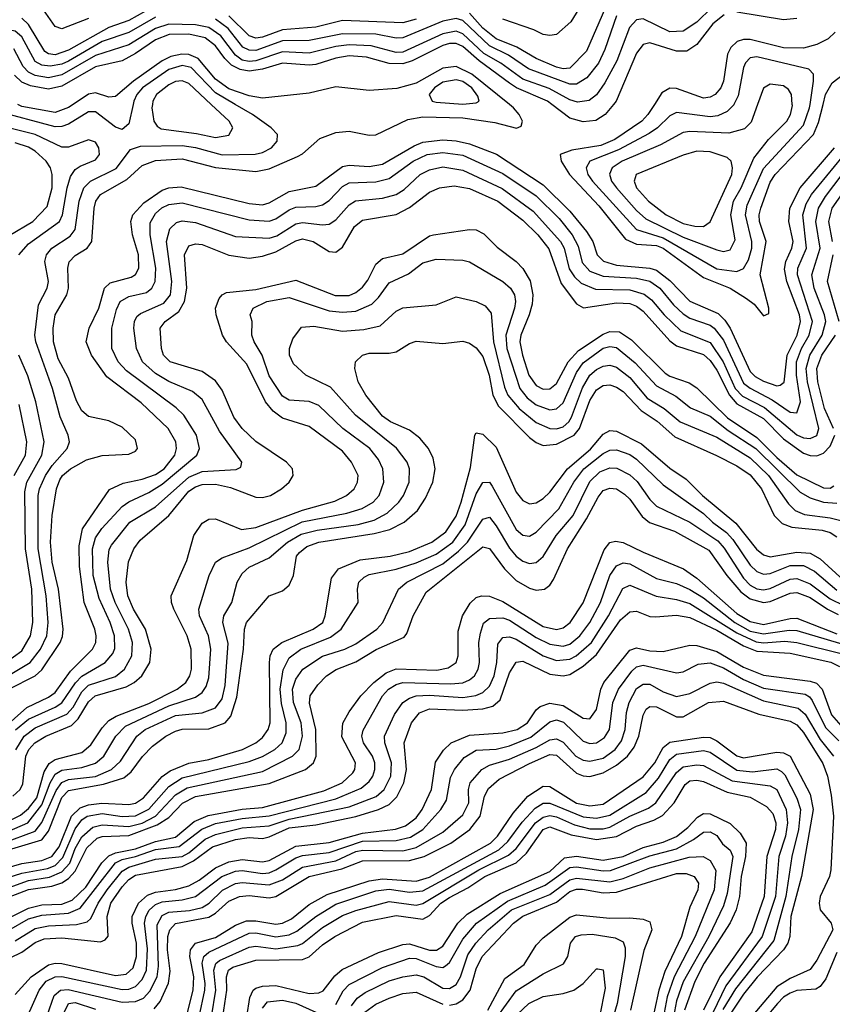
# Model space of a CAD drawing. Header units: inches. Extents: x 990535 to 1117859, y 769386 to 892122.
# Tile 768 of 1056: x 1073364 to 1075796, y 847307 to 850253. Entities that reach past the tile are written whole.
import ezdxf

# ---------------------------------------------------------------- set-up
doc = ezdxf.new("R2010")
doc.units = ezdxf.units.IN
doc.header["$MEASUREMENT"] = 0
doc.layers.add('B0874', color=7, linetype='Continuous')
doc.layers.add('B0875', color=7, linetype='Continuous')

msp = doc.modelspace()

# ---------------------------------------------------------------- linework, layer by layer
at = {"layer": 'B0874', "color": 5}
for points, elevation in [([(1073702.8, 850000), (1073690, 849942), (1073670, 849924.7), (1073650, 849931.8), (1073590, 849977.3), (1073570, 849977.9), (1073510, 849940.8), (1073490, 849934), (1073470, 849933.4), (1073290, 849981.1), (1073230, 849965.3), (1073190, 849962.4), (1073170, 849965.5), (1073150, 849977.2), (1073131.8, 850000)], 3840), ([(1073310, 848279), (1073395.4, 848330), (1073425.5, 848370), (1073444.5, 848410), (1073448.4, 848450), (1073443.3, 848530), (1073419, 848670), (1073419.2, 848830), (1073422.6, 848850), (1073440.5, 848890), (1073460.5, 848919.5), (1073505.8, 848970), (1073513.1, 848990), (1073509, 849010), (1073485, 849065), (1073461.9, 849150), (1073411.9, 849290), (1073408.6, 849310), (1073419.6, 849400.4), (1073446, 849450), (1073450.3, 849469.8), (1073439, 849530), (1073443.4, 849550), (1073459.5, 849570), (1073514.6, 849605.4), (1073530, 849626), (1073541.4, 849710), (1073555.7, 849750), (1073576, 849770), (1073651.9, 849808.1), (1073695.1, 849864.9), (1073724.8, 849875.2), (1073850, 849876.8), (1073890, 849871.1), (1073970, 849848.8), (1074068.6, 849851.4), (1074090, 849855.8), (1074117.5, 849870), (1074134.6, 849890), (1074135.3, 849910), (1074116.1, 849930), (1074060.2, 849970), (1074008.6, 850000)], 3840), ([(1073331.4, 848250), (1073410.1, 848289.9), (1073430, 848308), (1073484.5, 848390), (1073491.7, 848408.3), (1073494.1, 848430), (1073480.1, 848550), (1073460.9, 848630), (1073456.2, 848690), (1073460.6, 848770), (1073473.5, 848850), (1073483.5, 848876.5), (1073492.1, 848890), (1073515.2, 848910), (1073563.5, 848936.5), (1073610, 848949.8), (1073690, 848953), (1073710, 848962), (1073716.7, 848970), (1073710, 848995.9), (1073670, 849033.9), (1073630, 849053.5), (1073570, 849065.7), (1073550, 849082.7), (1073533.4, 849113.4), (1073510, 849180.5), (1073478.8, 849238.8), (1073464.5, 849290), (1073463.4, 849330), (1073469.4, 849370), (1073504.6, 849430), (1073509.4, 849450), (1073507.2, 849510), (1073511.4, 849528.6), (1073530, 849548.4), (1073565.7, 849570), (1073579.1, 849590), (1073586.4, 849690), (1073591.8, 849710), (1073605.3, 849730), (1073684.3, 849775.7), (1073730, 849816.8), (1073770, 849832), (1073850, 849837), (1073950, 849811.6), (1074070, 849799), (1074110, 849807.3), (1074195.5, 849844.5), (1074210, 849852.3), (1074261.7, 849898.3), (1074310, 849916.3), (1074350, 849919.6), (1074410, 849907.6), (1074430, 849909.1), (1074525.5, 849954.5), (1074570, 849962.8), (1074690, 849960.2), (1074785.6, 849945.6), (1074850.8, 849929.2), (1074864.8, 849935.2), (1074868.6, 849950), (1074859.1, 849970), (1074841.9, 849990), (1074829.4, 850000)], 3820), ([(1073523.8, 850000), (1073510, 849990.8), (1073470, 849975.9), (1073370, 849994.1), (1073358, 850000)], 3820), ([(1073761, 850000), (1073759.6, 849990), (1073765, 849950), (1073775.1, 849935.1), (1073787.3, 849927.3), (1073893.3, 849913.3), (1073950, 849901.1), (1073990, 849907.5), (1074001.3, 849930), (1073990.4, 849950), (1073936.7, 850000)], 3860), ([(1075141.1, 850000), (1075116.5, 849970), (1075088.6, 849951.4), (1075050, 849948.2), (1075010, 849958.9), (1074956.3, 850000)], 3780), ([(1075263.6, 850000), (1075244.1, 849970), (1075225.7, 849950), (1075145.2, 849894.8), (1075103.4, 849876.6), (1075016.8, 849863.2), (1074981.4, 849850), (1074984, 849830), (1075009.5, 849790), (1075096.8, 849696.8), (1075176.7, 849596.7), (1075210, 849582.1), (1075270, 849578), (1075290, 849570.3), (1075410, 849481.6), (1075490, 849450), (1075539.6, 849419.5), (1075562.4, 849402.4), (1075590, 849367.7), (1075605.8, 849374.2), (1075605.8, 849390), (1075580.4, 849490), (1075597.6, 849590), (1075578.2, 849650), (1075577.1, 849670), (1075582.3, 849690), (1075610, 849766.9), (1075625.1, 849790), (1075739.2, 849910), (1075754.3, 849945.7), (1075768.3, 850000)], 3820), ([(1075501.7, 850000), (1075501.1, 849998.9), (1075481.3, 849978.7), (1075453.7, 849966.3), (1075430, 849962.7), (1075330, 849975.8), (1075310, 849965.5), (1075273.1, 849930), (1075247.3, 849912.7), (1075155.8, 849864.2), (1075070.6, 849830), (1075058.9, 849810), (1075064.6, 849790), (1075078.4, 849770), (1075210, 849625.5), (1075290, 849600.9), (1075450, 849508.4), (1075510, 849499.9), (1075530, 849509.2), (1075544.9, 849535.1), (1075554.9, 849570), (1075555.5, 849590), (1075535.9, 849670), (1075541.2, 849698.8), (1075590, 849808.1), (1075710, 849938.2), (1075727.9, 849990), (1075729.4, 850000)], 3840), ([(1075572, 850000), (1075552.7, 849947.3), (1075532.8, 849927.2), (1075485.9, 849914.1), (1075370, 849918.8), (1075350, 849915.6), (1075281.4, 849878.6), (1075167, 849830), (1075136.7, 849810), (1075128.7, 849791.3), (1075135.5, 849770), (1075149.8, 849750), (1075210, 849682.4), (1075238, 849658), (1075350, 849602.7), (1075450, 849564.4), (1075470, 849560.1), (1075490, 849565), (1075505.4, 849594.6), (1075492.1, 849670), (1075500.3, 849710), (1075523.1, 849750), (1075561.3, 849838.7), (1075604.9, 849895.1), (1075659.5, 849950), (1075671.1, 849970), (1075676.5, 849996.5), (1075676.3, 850000)], 3860), ([(1073361.1, 849550), (1073390, 849582.8), (1073482.6, 849650), (1073492.1, 849670), (1073505.2, 849750), (1073516.1, 849783.9), (1073530, 849805.1), (1073544.4, 849815.6), (1073590, 849834.1), (1073602.9, 849850), (1073600.9, 849870), (1073590, 849887.3), (1073570, 849894.3), (1073510, 849871.6), (1073490, 849872.4), (1073410, 849910.2), (1073330, 849929.7)], 3860), ([(1073311, 848130), (1073384.5, 848195.5), (1073450, 848226.1), (1073470, 848240), (1073515.9, 848304.1), (1073581.9, 848370), (1073591.2, 848390), (1073592.6, 848410), (1073588.8, 848430), (1073557, 848510), (1073542.3, 848617.7), (1073541.3, 848678.7), (1073551.3, 848730), (1073632.2, 848847.8), (1073673.7, 848866.3), (1073730, 848878.5), (1073770, 848892.7), (1073795.7, 848910), (1073827.5, 848950), (1073833.1, 848970), (1073830.9, 848990), (1073807.9, 849030), (1073727.4, 849107.4), (1073624.8, 849184.8), (1073578.3, 849250), (1073562.5, 849290), (1073571.3, 849330), (1073600.9, 849390), (1073617.6, 849450), (1073634, 849466), (1073697.2, 849482.8), (1073710, 849490.7), (1073720.2, 849510), (1073719.7, 849550), (1073700.9, 849610), (1073696.1, 849650), (1073702.5, 849670), (1073734.9, 849705.1), (1073790, 849743.5), (1073810, 849750.3), (1073847, 849753), (1074050, 849703.4), (1074090, 849699.8), (1074110, 849705.3), (1074170, 849739.9), (1074250, 849755.4), (1074330, 849814.3), (1074350, 849818.6), (1074410, 849814.3), (1074450, 849820.9), (1074544, 849876), (1074570, 849886.7), (1074630, 849894.1), (1074670, 849891.5), (1074710, 849882.5), (1074791.3, 849851.3), (1074930, 849759.7), (1075010, 849680.3), (1075060.1, 849620.1), (1075078.9, 849590), (1075091.9, 849550), (1075110.8, 849530.8), (1075150, 849519), (1075250, 849510.4), (1075270, 849503.7), (1075310, 849472.9), (1075370, 849411.1), (1075454.4, 849374.4), (1075474.7, 849354.8), (1075490.7, 849330.7), (1075550, 849200.6), (1075565.5, 849185.5), (1075590, 849172.1), (1075630, 849157.6), (1075639.9, 849160.1), (1075651.5, 849168.5), (1075660.6, 849250), (1075691, 849310), (1075700.8, 849350), (1075697.7, 849370), (1075660, 849470), (1075652.7, 849507.3), (1075656.4, 849530), (1075675.3, 849570), (1075678.6, 849590), (1075666.1, 849650), (1075668.4, 849690), (1075700.1, 849750), (1075802.3, 849870)], 3780), ([(1073332.2, 849607.8), (1073403.1, 849650), (1073445.7, 849694.3), (1073460.5, 849750), (1073461.1, 849790), (1073455.5, 849810), (1073442.6, 849830), (1073410, 849860.2), (1073390, 849872.1), (1073350, 849885.1)], 3880), ([(1073351.4, 848128.6), (1073390, 848161), (1073470, 848196), (1073490, 848209.8), (1073530.7, 848269.3), (1073550, 848289.6), (1073619.2, 848330), (1073642.5, 848357.5), (1073648.1, 848371.9), (1073647, 848410), (1073634.3, 848450), (1073601.9, 848521.9), (1073583.3, 848590), (1073581.1, 848670), (1073590, 848703.6), (1073609, 848731), (1073670, 848796.5), (1073690, 848811.3), (1073750, 848838.7), (1073790, 848863.9), (1073893.5, 848950), (1073902.2, 848970), (1073892.5, 849010), (1073855.2, 849070), (1073832.4, 849092.4), (1073683, 849203), (1073658.4, 849230), (1073639, 849270), (1073639.1, 849330), (1073653.4, 849386.6), (1073664.8, 849410), (1073690, 849425.1), (1073743.1, 849436.9), (1073758.8, 849450), (1073768.7, 849470), (1073771, 849510), (1073753.9, 849610), (1073754.4, 849645.6), (1073770, 849673.3), (1073789.3, 849690.7), (1073810, 849700.8), (1073850, 849705.8), (1074050, 849654.7), (1074110, 849650.3), (1074130, 849657.4), (1074170, 849684.7), (1074190, 849692.7), (1074250, 849694.8), (1074270, 849699.7), (1074290, 849712.7), (1074330, 849754.3), (1074350, 849764.9), (1074430, 849768.8), (1074470, 849778.1), (1074541.6, 849830), (1074582.8, 849850), (1074630, 849856.5), (1074690, 849847.8), (1074810, 849792.9), (1074910, 849726.1), (1074978.3, 849658.3), (1075017.3, 849610), (1075035.7, 849575.7), (1075047.2, 849527.2), (1075070, 849501.4), (1075110, 849486.4), (1075210, 849480), (1075250, 849470.7), (1075279.8, 849450), (1075320.4, 849400.4), (1075350, 849373), (1075370, 849360.2), (1075430, 849339.1), (1075442.7, 849330), (1075470, 849294.1), (1075530, 849166.3), (1075550, 849150.7), (1075616.4, 849116.4), (1075670, 849079.2), (1075690, 849077.4), (1075700.5, 849110), (1075688.7, 849190), (1075689.2, 849230), (1075703.7, 849270), (1075726.9, 849310), (1075736.8, 849350), (1075691.8, 849490), (1075692.6, 849510), (1075718.4, 849570), (1075707.6, 849670), (1075717.7, 849702.3), (1075733.6, 849730), (1075848.1, 849870)], 3760), ([(1073351.7, 848068.3), (1073377.3, 848110), (1073410, 848134.5), (1073504.2, 848175.8), (1073523.2, 848196.8), (1073550, 848242.6), (1073570, 848262.3), (1073650, 848288.6), (1073677.4, 848310), (1073699.2, 848350), (1073701.4, 848390), (1073689.7, 848430), (1073648.9, 848510), (1073635.3, 848550), (1073627.4, 848630), (1073631.8, 848668.2), (1073638.5, 848681.5), (1073692.9, 848750), (1073770, 848795.9), (1073870, 848885), (1073910, 848902.1), (1074012, 848908), (1074025.5, 848914.5), (1074028.9, 848930), (1073962, 849022), (1073910, 849117.1), (1073880.7, 849140.7), (1073810, 849171.1), (1073770, 849195), (1073731.4, 849230), (1073713.2, 849270), (1073705.5, 849330), (1073706.9, 849350), (1073714.7, 849365.3), (1073725.6, 849374.4), (1073794.9, 849405.1), (1073814.8, 849430), (1073819.3, 849470), (1073802.9, 849590), (1073812.6, 849627.4), (1073832.9, 849647.1), (1073850, 849652.1), (1073890, 849646.8), (1074010, 849604.8), (1074110, 849600.2), (1074132.8, 849607.2), (1074190, 849642.6), (1074210, 849646.8), (1074270, 849639.6), (1074290, 849642), (1074310, 849654.2), (1074350, 849699.9), (1074368.7, 849711.3), (1074450, 849719.5), (1074490, 849730.6), (1074514.6, 849745.4), (1074562.8, 849790), (1074590, 849804.7), (1074630, 849813.1), (1074690, 849803.1), (1074807.9, 849747.9), (1074900.7, 849680.7), (1074982.7, 849590), (1074993.1, 849570), (1075008.4, 849508.4), (1075024, 849484), (1075044.7, 849464.7), (1075087, 849447), (1075190, 849445.5), (1075232.4, 849432.4), (1075254.9, 849414.9), (1075292.6, 849370), (1075343, 849323), (1075430, 849287.4), (1075469.4, 849229.4), (1075505.5, 849150), (1075526.9, 849126.9), (1075593.5, 849093.5), (1075690, 849011.3), (1075710, 849002.1), (1075730, 849000.1), (1075750, 849009.3), (1075755.7, 849030), (1075722.2, 849170), (1075718, 849210), (1075728.6, 849250), (1075766.1, 849310), (1075776.9, 849350), (1075773.1, 849370), (1075741.7, 849450), (1075734.5, 849490), (1075760.1, 849570), (1075746.8, 849650), (1075754.6, 849690), (1075775.2, 849724.8), (1075825.9, 849790)], 3740), ([(1073343.5, 847930), (1073364.8, 847950), (1073373.1, 847966.9), (1073381.7, 848050), (1073390.5, 848069.5), (1073408.9, 848090), (1073441.4, 848110), (1073518.3, 848141.7), (1073538.5, 848161.5), (1073570, 848212.2), (1073589.4, 848230.6), (1073682.7, 848257.3), (1073706.7, 848270), (1073729.3, 848290), (1073753.4, 848330), (1073757, 848370), (1073740.2, 848430), (1073704.5, 848490), (1073687.1, 848530), (1073682.4, 848570), (1073688.8, 848631.2), (1073705.1, 848670), (1073724, 848696), (1073810, 848770.1), (1073870, 848842.4), (1073890, 848856), (1073910, 848862.8), (1073950, 848863.8), (1073994.2, 848854.2), (1074070, 848824.7), (1074090, 848823.9), (1074114, 848830), (1074147.7, 848850), (1074169.9, 848870), (1074182.4, 848890), (1074180.5, 848910), (1074162.1, 848930), (1074070.9, 848991), (1074029.2, 849030), (1074004.4, 849064.4), (1073970, 849145.2), (1073950, 849173.2), (1073910, 849201.3), (1073814, 849230), (1073794.2, 849250), (1073787.9, 849270), (1073784.2, 849330), (1073799, 849350), (1073839.7, 849380.3), (1073857.4, 849410), (1073863.5, 849450), (1073856.8, 849550), (1073870, 849577.1), (1073890, 849583.1), (1073910, 849580.9), (1073990, 849549), (1074050, 849540.1), (1074090, 849546.1), (1074130, 849558.6), (1074190, 849591.9), (1074210, 849597.4), (1074241.9, 849590), (1074290, 849559.4), (1074310, 849557.6), (1074330, 849572.6), (1074365.6, 849634.4), (1074390, 849653.3), (1074490, 849670.4), (1074530, 849691.4), (1074590, 849737.8), (1074619.7, 849750), (1074663.7, 849756.3), (1074710, 849748.3), (1074794.5, 849710), (1074870, 849653.9), (1074914.6, 849610), (1074947.7, 849567.7), (1074984.4, 849464.4), (1075030, 849403.5), (1075051.7, 849391.7), (1075150, 849406.6), (1075190, 849404.1), (1075210, 849396.3), (1075230, 849381.4), (1075310, 849293), (1075330, 849277.3), (1075410, 849251.5), (1075430, 849234), (1075450, 849205), (1075488.6, 849130), (1075510, 849104.2), (1075590, 849059.8), (1075650, 848999.4), (1075710, 848956.8), (1075730, 848949.4), (1075750, 848948.4), (1075770, 848956.6), (1075790, 848977.4), (1075803.3, 849010)], 3720), ([(1075796.1, 849590), (1075785.1, 849650), (1075795.2, 849690), (1075852.4, 849770)], 3720), ([(1073310, 847845.2), (1073366.4, 847873.6), (1073390, 847893.7), (1073414.5, 847925.5), (1073436.8, 848003.2), (1073452.3, 848027.7), (1073470, 848039.5), (1073550, 848060.6), (1073576.4, 848083.6), (1073610, 848135), (1073630, 848156.4), (1073652.7, 848170), (1073750, 848207.1), (1073834.7, 848250), (1073861.2, 848270), (1073873.1, 848290), (1073878, 848310), (1073877.3, 848370), (1073865.3, 848410), (1073824.6, 848490), (1073817.6, 848510), (1073817.4, 848530), (1073864.3, 848635.7), (1073885.3, 848710), (1073910, 848747), (1073930, 848758.5), (1073950, 848760.4), (1074027.7, 848727.7), (1074070, 848733.9), (1074210, 848785.5), (1074306.8, 848813.2), (1074341.9, 848830), (1074364.9, 848850), (1074375.1, 848870), (1074376.4, 848890), (1074357, 848930), (1074330, 848962.5), (1074230, 849036), (1074150, 849061.3), (1074122.1, 849082.1), (1074099.2, 849110), (1074043.1, 849223.1), (1073983.1, 849290), (1073970.4, 849310), (1073951.5, 849370), (1073949.5, 849390), (1073961.1, 849418.9), (1073969.4, 849430.6), (1073982.7, 849437.3), (1074070, 849446.2), (1074190, 849474.4), (1074307.9, 849427.9), (1074350, 849428), (1074370, 849437.1), (1074390, 849453.5), (1074405.7, 849474.3), (1074430, 849522.2), (1074450, 849538.9), (1074510, 849552.7), (1074590, 849606.3), (1074601.8, 849610), (1074710, 849625.4), (1074730, 849624.4), (1074753.1, 849613.1), (1074793, 849573), (1074850, 849530.1), (1074870, 849508.7), (1074891.9, 849471.9), (1074899.4, 849430), (1074897.6, 849402.4), (1074889, 849370), (1074863.6, 849310), (1074860.9, 849290), (1074868.5, 849250), (1074887.9, 849190), (1074910, 849159.3), (1074930, 849147.9), (1074950.8, 849149.2), (1074970, 849165.3), (1075005.2, 849230), (1075036.2, 849263.8), (1075110, 849312.8), (1075130, 849320.9), (1075159.1, 849319.1), (1075195.1, 849295.1), (1075296, 849196), (1075310, 849187.1), (1075367.4, 849167.4), (1075390, 849152), (1075482.6, 849062.6), (1075570, 849003.8), (1075630, 848943.3), (1075690, 848891.8), (1075770, 848853.2), (1075790, 848852), (1075800.9, 848859.1)], 3680), ([(1075816.3, 849350), (1075781.4, 849470), (1075798.2, 849550)], 3720), ([(1073310, 847816.5), (1073387.6, 847850), (1073430, 847903.9), (1073454.8, 847970), (1073470, 847996), (1073490, 848008.1), (1073550, 848015.8), (1073590, 848029.3), (1073615.4, 848050), (1073651.7, 848110), (1073680.3, 848139.7), (1073810, 848200.5), (1073890, 848226.3), (1073910, 848240.7), (1073921.9, 848258.1), (1073930, 848284.6), (1073935.5, 848370), (1073928.7, 848410), (1073901.5, 848470), (1073900.3, 848490), (1073930.4, 848590), (1073950, 848630.1), (1073970, 848642.8), (1074050, 848673.2), (1074209.1, 848750.9), (1074342.7, 848777.3), (1074388.9, 848791.1), (1074421.8, 848810), (1074439.4, 848830), (1074453.1, 848870), (1074450.7, 848910), (1074437.6, 848937.6), (1074411.2, 848970), (1074331.2, 849030), (1074259.3, 849099.3), (1074230, 849111), (1074170, 849114.7), (1074150, 849127.2), (1074110, 849187.9), (1074089.7, 849249.7), (1074065.1, 849290), (1074058.5, 849310), (1074059.2, 849350), (1074053.9, 849370), (1074062.9, 849390), (1074103.7, 849410), (1074170, 849422.4), (1074290, 849382.4), (1074330, 849378), (1074370, 849381.6), (1074417.8, 849402.2), (1074438, 849422), (1074470, 849465.7), (1074527.1, 849492.9), (1074570, 849525.6), (1074610, 849536.9), (1074690, 849533.9), (1074710, 849529.1), (1074809.5, 849470), (1074833, 849450), (1074844.7, 849430), (1074847.7, 849410), (1074844.3, 849390), (1074819.1, 849310), (1074821.4, 849270), (1074860.6, 849150), (1074882.3, 849122.3), (1074910, 849100.6), (1074950, 849086.1), (1074970.6, 849089.4), (1074990, 849107.5), (1075030, 849197.8), (1075050, 849226.4), (1075110, 849270.7), (1075130, 849275.9), (1075150, 849273.1), (1075206.3, 849226.3), (1075270, 849157.9), (1075327.3, 849127.3), (1075372, 849092), (1075430, 849067.4), (1075484.6, 849024.6), (1075567.1, 848970), (1075699.6, 848839.6), (1075730, 848822.7), (1075770, 848810), (1075810, 848807.1)], 3660), ([(1073313.1, 847790), (1073410, 847825.8), (1073430, 847851), (1073472.6, 847947.4), (1073489.3, 847970.7), (1073510, 847979.8), (1073590, 847988.9), (1073637.9, 848010), (1073665.6, 848034.4), (1073714.1, 848110), (1073738.8, 848130), (1073830, 848171.7), (1073910, 848179), (1073950, 848194.9), (1073970, 848221.1), (1073978.5, 848261.5), (1073987.5, 848387.5), (1073971.9, 848450), (1073974.2, 848470), (1073998.3, 848510), (1074014.9, 848570), (1074030, 848596.6), (1074050, 848615.6), (1074110, 848643), (1074165.3, 848690), (1074206.3, 848713.7), (1074254, 848726), (1074377.1, 848742.9), (1074424.5, 848755.5), (1074463.4, 848776.6), (1074498.6, 848810), (1074512.2, 848830), (1074529.1, 848870), (1074530.7, 848910), (1074523.5, 848930), (1074491.9, 848971.9), (1074368.3, 849070), (1074294.3, 849154.3), (1074220.3, 849190), (1074183.5, 849223.5), (1074171.2, 849250), (1074171.2, 849270), (1074181.1, 849298.9), (1074207, 849333), (1074243.8, 849336.2), (1074330, 849321.6), (1074393.3, 849326.7), (1074442.3, 849337.7), (1074490, 849381.5), (1074510, 849391.5), (1074610, 849399.8), (1074670, 849424.3), (1074730.1, 849410.1), (1074757.2, 849397.2), (1074775, 849375), (1074781.6, 849290), (1074814.4, 849154.4), (1074824.8, 849130), (1074858.3, 849090), (1074910, 849048.7), (1074950, 849030.3), (1074970, 849029.6), (1074990, 849035.5), (1075006.9, 849050), (1075015.5, 849064.5), (1075047.9, 849152.1), (1075070, 849189.7), (1075090, 849206.8), (1075110, 849216.4), (1075130, 849219.9), (1075150, 849213.6), (1075190, 849183.3), (1075241.5, 849121.5), (1075292.9, 849090), (1075340.1, 849050), (1075450, 849004.7), (1075550, 848942.7), (1075604.5, 848890), (1075664.6, 848804.6), (1075684.6, 848784.6), (1075712.5, 848772.5), (1075790, 848762.9), (1075852.6, 848747.4)], 3640), ([(1075799.9, 849030), (1075773.1, 849090), (1075752.3, 849170), (1075749.6, 849210), (1075764.5, 849250), (1075805.6, 849310)], 3720), ([(1073310, 847763.3), (1073430, 847799.9), (1073450, 847825.9), (1073490, 847926.3), (1073510, 847947.2), (1073614.4, 847965.6), (1073674.9, 847985.1), (1073696.9, 848003.1), (1073731.1, 848048.9), (1073760.7, 848079.3), (1073801.4, 848110), (1073830, 848125), (1073850, 848130.3), (1073930, 848131.6), (1073979.1, 848150), (1073995.2, 848170), (1074013.5, 848226.5), (1074033.5, 848370), (1074036.1, 848430), (1074042.6, 848450), (1074110, 848529.4), (1074150, 848544.2), (1074170, 848561.2), (1074183.3, 848590), (1074192.2, 848647.8), (1074200.8, 848659.3), (1074223.1, 848676.9), (1074259, 848690), (1074424.4, 848715.6), (1074471.9, 848728.1), (1074514.9, 848750), (1074554.8, 848785.2), (1074578.6, 848821.4), (1074600.4, 848870), (1074607.4, 848910), (1074601.2, 848941.2), (1074587.6, 848970), (1074561.7, 849001.7), (1074530, 849025.5), (1074473.2, 849050), (1074450, 849067.5), (1074399.5, 849130), (1074377.1, 849170), (1074366.8, 849210), (1074368.9, 849230), (1074389.9, 849250.1), (1074410, 849255.5), (1074470, 849255.7), (1074490, 849259.8), (1074530, 849284.8), (1074550, 849291.3), (1074630, 849285), (1074690, 849291.6), (1074710, 849285.6), (1074730, 849271.9), (1074750, 849245.3), (1074769.3, 849190), (1074779.9, 849130), (1074797, 849097), (1074890, 849003.6), (1074910, 848988), (1074930, 848979.6), (1074970, 848982.9), (1075023.1, 849010), (1075039.1, 849030), (1075070, 849113.8), (1075090, 849146.3), (1075110, 849159.1), (1075130, 849160.9), (1075150, 849154.1), (1075170, 849140.9), (1075224.2, 849084.2), (1075271.8, 849051.8), (1075325, 849005), (1075449.5, 848949.5), (1075510, 848918.4), (1075550, 848891.2), (1075584.3, 848850), (1075622.4, 848770), (1075645.8, 848745.8), (1075674.6, 848734.6), (1075765.8, 848725.8), (1075790, 848718.8), (1075810, 848705.9)], 3620), ([(1073244.6, 848275.4), (1073370, 848365.3), (1073395.8, 848410), (1073402.6, 848450), (1073399.5, 848550), (1073381.2, 848670), (1073379, 848841), (1073385.2, 848870), (1073429.7, 848950), (1073436.6, 848990), (1073411.9, 849110), (1073387.8, 849187.8), (1073360.9, 849250)], 3860), ([(1073347.3, 848890), (1073380.7, 848950), (1073384.8, 848990), (1073361.8, 849101.8)], 3880), ([(1073290, 847705.3), (1073370, 847728.9), (1073430, 847737.8), (1073459.5, 847750), (1073481.4, 847778.6), (1073519.1, 847870), (1073544.4, 847895.6), (1073570, 847904.3), (1073609.5, 847909.5), (1073690, 847905.2), (1073710, 847909.4), (1073734.5, 847925.5), (1073790, 847989.3), (1073814, 848006), (1073870, 848029.3), (1073930, 848040.3), (1074030.1, 848069.9), (1074070.3, 848089.7), (1074090, 848105.2), (1074107.8, 848130), (1074113.4, 848150), (1074111.1, 848330), (1074113.6, 848350), (1074122.6, 848370), (1074147.9, 848390), (1074242, 848430), (1074270.6, 848450), (1074278.3, 848470), (1074297.4, 848582.6), (1074317.5, 848610), (1074382.9, 848637.1), (1074472.2, 848647.8), (1074530, 848662.7), (1074597.1, 848690), (1074638.7, 848721.3), (1074670, 848768), (1074684.6, 848810), (1074713.1, 848913.1), (1074725.6, 849010), (1074730, 849017.6), (1074750, 849013.4), (1074790, 848974.8), (1074850, 848839.8), (1074870, 848814.8), (1074890, 848804.6), (1074910, 848807.8), (1074930, 848820.8), (1074950, 848840.1), (1075003.2, 848910), (1075072, 848968), (1075110, 849013.7), (1075130, 849023.9), (1075150, 849022.6), (1075224.4, 848984.4), (1075310, 848911.5), (1075359, 848879), (1075407.1, 848830), (1075507.1, 848747.1), (1075568.9, 848668.9), (1075590, 848651.9), (1075610, 848646.5), (1075690, 848659.9), (1075730, 848656.8), (1075760.1, 848640.1), (1075830, 848575.8)], 3580), ([(1073290, 847674.7), (1073370, 847700), (1073446.4, 847713.6), (1073470, 847722.7), (1073493.2, 847746.8), (1073530, 847832.1), (1073550, 847859), (1073565.9, 847870), (1073610, 847878.4), (1073670, 847869.4), (1073710, 847871.4), (1073750, 847891.6), (1073810, 847959.5), (1073850, 847984.6), (1074050, 848034.2), (1074090, 848048.4), (1074127.5, 848070), (1074148.9, 848090), (1074160.8, 848119.2), (1074160.9, 848150), (1074147.2, 848207.2), (1074143.7, 848250), (1074151.9, 848308.1), (1074170, 848344), (1074204.7, 848370), (1074293.6, 848406.4), (1074325.4, 848430), (1074376.9, 848510), (1074375, 848550), (1074379.1, 848570), (1074394.8, 848585.2), (1074410, 848593.2), (1074490, 848609.1), (1074550, 848628.3), (1074610, 848654.3), (1074660.4, 848690), (1074697.5, 848742.5), (1074730, 848834.7), (1074750, 848869.1), (1074770, 848869.6), (1074778.1, 848858.1), (1074850, 848727.6), (1074870, 848710.9), (1074890, 848708.1), (1074910, 848719.7), (1074977.6, 848790), (1075022.7, 848870), (1075052.7, 848910), (1075110, 848955.9), (1075130, 848965.6), (1075150, 848966.5), (1075190, 848952.2), (1075210, 848938.9), (1075290, 848861.3), (1075410, 848776.4), (1075437, 848750), (1075479.2, 848719.2), (1075498.4, 848698.4), (1075550, 848620.9), (1075570, 848601.9), (1075590, 848594.6), (1075610, 848596.7), (1075670, 848620.2), (1075710, 848620.4), (1075743, 848603), (1075810, 848546.8)], 3560), ([(1073310, 847649.3), (1073390, 847677.4), (1073452.6, 847687.4), (1073490, 847703.6), (1073513.7, 847730), (1073530, 847773.1), (1073550, 847808.5), (1073582.4, 847837.6), (1073610, 847844.8), (1073690, 847839), (1073729.9, 847849.8), (1073770, 847870.4), (1073830, 847933.7), (1073864.7, 847955.3), (1074090, 848003.8), (1074180.4, 848050), (1074199.8, 848070), (1074210.4, 848110), (1074206, 848150), (1074182.8, 848210), (1074180.5, 848250), (1074190, 848280.4), (1074210.9, 848310), (1074270, 848348.6), (1074337, 848370), (1074370, 848385.9), (1074433.1, 848430), (1074450.9, 848450), (1074497.1, 848550), (1074522.3, 848570), (1074630, 848625.4), (1074677.2, 848662.8), (1074704, 848690), (1074750, 848758.5), (1074770, 848764.6), (1074790, 848739.4), (1074830, 848672.1), (1074850, 848648.4), (1074870, 848632.9), (1074890, 848626.3), (1074910, 848629.6), (1074930, 848647.7), (1074969.6, 848710), (1075020, 848770), (1075070, 848872), (1075099.7, 848900.3), (1075130, 848912.4), (1075151.1, 848911.1), (1075190, 848891.7), (1075211.8, 848871.8), (1075250, 848817.8), (1075270, 848798.3), (1075370, 848750.1), (1075453.8, 848693.8), (1075472.4, 848672.4), (1075530, 848582.1), (1075550, 848561.9), (1075570, 848550.5), (1075590, 848547.7), (1075610, 848551.1), (1075670, 848579.2), (1075690, 848581.4), (1075730, 848565.9), (1075790, 848520.4), (1075830, 848500.3)], 3540), ([(1073229.9, 847590.1), (1073390, 847651.2), (1073459.4, 847660.6), (1073490, 847670.7), (1073510, 847684), (1073530, 847705.7), (1073564.8, 847775.2), (1073595.8, 847804.2), (1073610.3, 847809.7), (1073690, 847812.7), (1073775.5, 847844.5), (1073810, 847866.8), (1073850.6, 847909.4), (1073890, 847929), (1074110, 847967.6), (1074219.4, 848010), (1074242.8, 848030), (1074250.7, 848050), (1074250.1, 848130.1), (1074231.3, 848208.7), (1074233.2, 848230), (1074256.4, 848263.6), (1074282.4, 848290), (1074310.6, 848309.4), (1074370, 848332.1), (1074430.9, 848369.1), (1074514.2, 848405.8), (1074522.7, 848417.3), (1074541.2, 848470), (1074579.8, 848540.2), (1074750, 848675.8), (1074770, 848671), (1074815.1, 848610), (1074850, 848575.5), (1074890, 848552.3), (1074910, 848546.1), (1074934.5, 848550), (1074950, 848561.3), (1074961.8, 848578.2), (1075003.7, 848670), (1075060, 848760), (1075094.8, 848825.2), (1075110, 848844.5), (1075130, 848852), (1075150, 848849.7), (1075174, 848834), (1075190, 848818.9), (1075226.8, 848766.8), (1075249, 848749), (1075323.3, 848723.3), (1075426.5, 848666.5), (1075479.8, 848590), (1075522, 848542), (1075550, 848520.2), (1075590, 848509.3), (1075610, 848512.3), (1075670, 848537.5), (1075690, 848539.3), (1075730, 848524.3), (1075781.3, 848490), (1075814, 848474)], 3520), ([(1073320, 847560), (1073390, 847595.1), (1073430, 847604.7), (1073490, 847606.5), (1073520.9, 847619.1), (1073561.9, 847658.1), (1073609.4, 847730.6), (1073630, 847751.5), (1073650, 847760.3), (1073710, 847772.1), (1073770, 847794.6), (1073830, 847807.8), (1073885.9, 847854.1), (1073927.3, 847872.7), (1074030, 847891.1), (1074090, 847896.7), (1074274.1, 847945.9), (1074328.6, 847970), (1074360.4, 847999.6), (1074366.6, 848010), (1074368.4, 848030), (1074327.5, 848107.5), (1074331.3, 848148.7), (1074350, 848182.9), (1074384.5, 848230), (1074423.7, 848270), (1074461, 848299), (1074490, 848311.6), (1074612.4, 848307.6), (1074645.8, 848314.2), (1074669.9, 848330), (1074676.4, 848350), (1074676.4, 848423.6), (1074688.6, 848470), (1074711.9, 848508.1), (1074730, 848524.5), (1074746.2, 848530), (1074770, 848528.5), (1074810, 848512.2), (1074930, 848438.3), (1074970, 848429), (1074990, 848434.1), (1075011.6, 848450), (1075050, 848508.5), (1075113, 848667), (1075130, 848688.9), (1075146.6, 848693.4), (1075170, 848689.5), (1075230, 848659.8), (1075350.4, 848610.4), (1075390, 848582.1), (1075510, 848477), (1075550, 848452.5), (1075590, 848444.3), (1075670, 848462.2), (1075690, 848462.9), (1075810, 848415.6)], 3480), ([(1073330.8, 847529.2), (1073390, 847563.1), (1073430, 847573.8), (1073510, 847580), (1073544.8, 847595.2), (1073650, 847730.4), (1073670, 847740.2), (1073710.7, 847749.3), (1073770, 847770.5), (1073840.6, 847779.4), (1073908.7, 847831.3), (1073950, 847848.1), (1074030, 847863.5), (1074110, 847871.8), (1074310, 847921.9), (1074386.1, 847953.9), (1074410, 847973.6), (1074420.8, 847990), (1074426.7, 848010), (1074426.5, 848030), (1074419.7, 848050), (1074392.9, 848090), (1074387.8, 848110), (1074392.2, 848127.8), (1074449.3, 848230), (1074467.3, 848250), (1074490, 848264.7), (1074510, 848269.8), (1074653.9, 848266.1), (1074690, 848269.6), (1074710, 848278.2), (1074724.5, 848290), (1074735.5, 848310), (1074739.5, 848330), (1074737.5, 848390), (1074742.6, 848417.4), (1074752.2, 848447.8), (1074770, 848462), (1074810, 848463.7), (1074830, 848457.1), (1074910, 848405.2), (1074950, 848384.6), (1074990, 848379), (1075010, 848385.4), (1075040.2, 848410), (1075069.7, 848450), (1075102.1, 848510), (1075130, 848590.1), (1075150, 848619.5), (1075170, 848628.4), (1075190, 848625.5), (1075270, 848581.9), (1075330, 848566.6), (1075370, 848548.8), (1075410, 848523.3), (1075504.3, 848450), (1075550, 848424.3), (1075590, 848416.2), (1075667.1, 848427.1), (1075690, 848425.9), (1075871.7, 848371.7)], 3460), ([(1073350, 847496.9), (1073410, 847534), (1073450, 847542.4), (1073533.7, 847546.3), (1073565.7, 847554.3), (1073576.2, 847563.8), (1073598.5, 847610), (1073625.6, 847650), (1073670, 847705.6), (1073690, 847718.2), (1073770, 847741.9), (1073850, 847749.9), (1073870, 847760.7), (1073918.7, 847801.3), (1073950, 847815.4), (1074030, 847835.7), (1074110, 847841.3), (1074170, 847861.4), (1074350, 847898.7), (1074430.6, 847929.4), (1074454.5, 847950), (1074474.4, 847990), (1074476.4, 848030), (1074456.1, 848090), (1074455.5, 848110), (1074485, 848175), (1074510, 848210.1), (1074530, 848223.7), (1074550, 848230.4), (1074590, 848232.4), (1074690, 848225.6), (1074728.8, 848231.2), (1074750, 848240.1), (1074770, 848258.9), (1074783.4, 848290), (1074792.1, 848330), (1074795.2, 848384.8), (1074810, 848404.5), (1074830, 848406.5), (1074850, 848399.7), (1074930, 848349.8), (1074970, 848336.3), (1075010, 848340.5), (1075029.5, 848350), (1075075, 848390), (1075126.5, 848470), (1075168.8, 848551.2), (1075190, 848561.7), (1075268.4, 848528.4), (1075330, 848518.7), (1075370, 848506.2), (1075510, 848418.9), (1075568.3, 848391.7), (1075590, 848388.6), (1075653.9, 848393.9), (1075690, 848390.4), (1075830, 848355.2)], 3440), ([(1073301.6, 847430), (1073370, 847463.3), (1073410, 847492), (1073436.8, 847503.2), (1073490, 847506), (1073605.4, 847494.6), (1073619.4, 847500.6), (1073628.6, 847511.4), (1073625.7, 847570), (1073636.6, 847610), (1073670, 847658.5), (1073690, 847680.4), (1073710, 847693.8), (1073850, 847719.8), (1073883.7, 847736.3), (1073941.2, 847778.8), (1074010, 847800.8), (1074050, 847806.3), (1074090, 847803.5), (1074110, 847808.1), (1074170, 847835), (1074250, 847844.5), (1074370, 847869.6), (1074437.7, 847890), (1074470, 847905), (1074492.3, 847927.7), (1074513, 847970), (1074521.5, 848010), (1074514, 848090), (1074536.7, 848150), (1074560.5, 848179.5), (1074590, 848191.4), (1074690, 848187), (1074750, 848191.6), (1074780.1, 848199.9), (1074801.6, 848218.4), (1074830, 848299.3), (1074850, 848331.5), (1074870, 848333.7), (1074950, 848294.9), (1074990, 848289.8), (1075010, 848294.2), (1075050, 848319.2), (1075090, 848354.1), (1075162.3, 848457.7), (1075190, 848481.7), (1075210, 848483.8), (1075250, 848468), (1075266.4, 848466.4), (1075330, 848471.3), (1075370, 848464.5), (1075450, 848426.9), (1075530, 848380), (1075570, 848363.6), (1075670, 848357.9), (1075791.3, 848331.3), (1075818, 848318)], 3420), ([(1073350, 847336.6), (1073398.4, 847390), (1073450, 847425.9), (1073470, 847430.4), (1073490, 847429.8), (1073650, 847394), (1073682.5, 847397.5), (1073703.2, 847416.8), (1073713.4, 847450), (1073713.6, 847490), (1073700.6, 847550), (1073700.5, 847570), (1073719.4, 847610), (1073745.7, 847634.3), (1073770, 847643.4), (1073830, 847650.4), (1073870, 847662.2), (1073901.1, 847678.9), (1073950, 847715.7), (1073990, 847733.8), (1074030, 847740.2), (1074090, 847733.8), (1074110, 847738.1), (1074190, 847780.7), (1074290, 847791.7), (1074390, 847819.1), (1074488.9, 847831.1), (1074518.3, 847841.7), (1074550, 847865.8), (1074568.4, 847890), (1074596.2, 847950), (1074608.6, 848031.4), (1074632.5, 848067.5), (1074655.1, 848090), (1074710, 848113), (1074810, 848119.8), (1074852.2, 848130), (1074883.7, 848150), (1074910, 848188.7), (1074921.7, 848198.3), (1074950, 848208.1), (1074990, 848201.2), (1075050, 848163.4), (1075070, 848162), (1075090, 848189.3), (1075102.9, 848250), (1075112.1, 848270), (1075190, 848367.1), (1075210, 848374.2), (1075250, 848365.1), (1075290, 848363.3), (1075370, 848381.8), (1075390, 848381.4), (1075450, 848362.7), (1075530, 848316.3), (1075590, 848292.4), (1075730, 848274.4), (1075748.4, 848268.4), (1075765.2, 848250), (1075793.1, 848173.1), (1075849.5, 848109.5)], 3380), ([(1073369.2, 847230.8), (1073422, 847350), (1073443.2, 847376.8), (1073470, 847390), (1073490, 847391), (1073670, 847351.2), (1073690, 847352.2), (1073710, 847360.4), (1073730, 847381.3), (1073742.8, 847410), (1073746.5, 847473.5), (1073737.6, 847550), (1073741.3, 847570), (1073751.4, 847588.6), (1073770, 847606.1), (1073790, 847613.6), (1073850, 847619.5), (1073890, 847630), (1073968.4, 847690), (1074010, 847705.7), (1074030, 847707.3), (1074090, 847698.9), (1074110, 847701.2), (1074130.7, 847709.3), (1074190, 847745.6), (1074210, 847752.2), (1074290, 847761.9), (1074390, 847795.3), (1074490, 847797), (1074533, 847807), (1074570, 847830.3), (1074624.5, 847890), (1074641.6, 847918.4), (1074653.5, 847986.5), (1074665.2, 848010), (1074694.4, 848045.6), (1074730, 848067.3), (1074790, 848070.5), (1074830, 848081.2), (1074893.2, 848106.8), (1074950, 848153), (1074970, 848158.5), (1074991.1, 848151.1), (1075050, 848094.5), (1075070, 848087.7), (1075090.5, 848090), (1075113.9, 848106.1), (1075129, 848130), (1075138.8, 848210), (1075155.8, 848250), (1075195.7, 848304.3), (1075210, 848317.2), (1075230, 848322.5), (1075330, 848299), (1075350, 848302.3), (1075394.4, 848325.6), (1075430, 848329), (1075470, 848314.2), (1075530, 848279.3), (1075590, 848253.7), (1075715.1, 848235.1), (1075727.7, 848227.7), (1075736, 848216), (1075775.6, 848135.6), (1075815.4, 848095.4)], 3360), ([(1073445.8, 847274.2), (1073466.3, 847333.7), (1073485.9, 847350), (1073508.3, 847351.8), (1073670, 847314.2), (1073710, 847315.8), (1073734.1, 847325.9), (1073753.4, 847346.6), (1073775, 847390), (1073778.7, 847421.2), (1073775.2, 847544.8), (1073790, 847573), (1073810, 847583.4), (1073872.2, 847587.8), (1073910, 847597.5), (1073930.4, 847609.6), (1073970.9, 847649.1), (1074010, 847669), (1074030, 847671.7), (1074110, 847664.5), (1074150, 847680), (1074210, 847718.1), (1074310, 847737), (1074370, 847764.1), (1074391, 847769), (1074510, 847766.9), (1074550, 847776.8), (1074630, 847822), (1074690, 847874.1), (1074707.6, 847910), (1074707.1, 847950), (1074711.6, 847970), (1074746.6, 848010), (1074770, 848023.4), (1074830, 848040.7), (1074910, 848075.6), (1074950, 848098.9), (1074970, 848102.1), (1074990, 848091.9), (1075028.5, 848050), (1075050, 848038.2), (1075070, 848034.9), (1075110, 848044.2), (1075145.9, 848070), (1075164.6, 848095.4), (1075176.3, 848130), (1075179.5, 848180.5), (1075187.6, 848210), (1075210, 848252.3), (1075230, 848265), (1075250, 848265.1), (1075290, 848242.4), (1075330, 848228.7), (1075370, 848237.4), (1075430, 848268.5), (1075450, 848272.1), (1075470, 848268), (1075590, 848215.3), (1075693.8, 848193.8), (1075715.1, 848175.1), (1075759.5, 848099.5), (1075800, 848050)], 3340), ([(1073766.4, 847293.6), (1073783.8, 847316.2), (1073809.3, 847370.7), (1073813.6, 847406.4), (1073805.8, 847470), (1073807.3, 847510), (1073812.8, 847530), (1073830, 847548.8), (1073930, 847567.9), (1073950, 847579.9), (1073990, 847615.8), (1074021.4, 847630), (1074050, 847633), (1074110, 847626), (1074130, 847630.2), (1074230, 847689.5), (1074327.7, 847712.3), (1074390, 847737), (1074530, 847737.6), (1074574, 847750), (1074654, 847790), (1074710.5, 847830), (1074742, 847870), (1074755.1, 847930), (1074766.9, 847953.1), (1074798.7, 847981.3), (1074890, 848028.3), (1074950, 848054.6), (1074970, 848053.2), (1075030, 847999), (1075050, 847991), (1075070, 847989.4), (1075110, 847999.7), (1075150, 848022.7), (1075182.9, 848050), (1075202.8, 848077.2), (1075216.4, 848110), (1075230, 848172.9), (1075239, 848190), (1075250, 848198.8), (1075270, 848197.7), (1075330, 848167.4), (1075350, 848167.6), (1075424.9, 848210), (1075470, 848214.1), (1075576, 848176), (1075670, 848154.3), (1075690, 848143.3), (1075710, 848120.7), (1075767.6, 848027.6), (1075781.6, 847990), (1075792.9, 847932.9), (1075799.3, 847870), (1075791.7, 847710), (1075787.6, 847690), (1075759.8, 847630), (1075756.3, 847610), (1075759.9, 847590), (1075792.2, 847550), (1075797.2, 847530), (1075750, 847439.9), (1075730, 847411.9), (1075670, 847384.2), (1075630, 847359.4), (1075530, 847241.5)], 3320), ([(1073850, 847219.4), (1073882.9, 847350), (1073884.8, 847390), (1073873.1, 847450), (1073874.5, 847470), (1073889.6, 847490.4), (1073950, 847507.7), (1074010, 847543.8), (1074042.9, 847557.1), (1074070, 847557.6), (1074130, 847546.8), (1074150.1, 847549.9), (1074177.2, 847562.8), (1074230, 847606), (1074284.2, 847635.8), (1074410, 847676.7), (1074450, 847682.4), (1074550, 847675.9), (1074590, 847687.7), (1074772.9, 847790), (1074793.6, 847810), (1074840.8, 847879.2), (1074884.5, 847930), (1074930, 847960.5), (1074950, 847958.8), (1075030, 847909.3), (1075070, 847900.8), (1075110, 847906.3), (1075230, 847987.7), (1075265.2, 848030), (1075290, 848075.4), (1075310, 848091.5), (1075410, 848106.8), (1075430, 848105.2), (1075450, 848095.6), (1075510, 848050.6), (1075530, 848045.2), (1075630, 848061.8), (1075650, 848060), (1075669.5, 848049.5), (1075730, 847936.5), (1075738.9, 847890), (1075703.3, 847690), (1075671.6, 847570), (1075668.6, 847510), (1075663.1, 847490), (1075649.8, 847470), (1075571.3, 847388.7), (1075530, 847337.4), (1075490, 847277.8)], 3280), ([(1073901.3, 847270), (1073917.3, 847350), (1073918.6, 847370), (1073909.8, 847430.2), (1073914.7, 847450), (1073930, 847463), (1074050, 847520.4), (1074070, 847520.9), (1074130, 847509.3), (1074170, 847515.7), (1074193.4, 847526.6), (1074249.6, 847570.4), (1074310, 847607.3), (1074430, 847647), (1074470, 847652.3), (1074530, 847642.5), (1074570, 847647.3), (1074797.3, 847770), (1074825, 847795), (1074867.5, 847852.5), (1074906.2, 847893.8), (1074930, 847908.9), (1074950, 847909.6), (1075050, 847867.9), (1075090, 847863.9), (1075130, 847873), (1075238.5, 847941.5), (1075275.4, 847984.5), (1075310, 848039.6), (1075330, 848055.9), (1075410, 848067), (1075430, 848061.7), (1075510, 848007.7), (1075557.2, 848002.8), (1075630, 848012.1), (1075643.8, 848003.7), (1075653.5, 847993.5), (1075690, 847924.4), (1075701.1, 847890), (1075695, 847830), (1075675, 847750), (1075657.1, 847630), (1075621.4, 847498.6), (1075506.3, 847353.7), (1075468.5, 847291.5)], 3260), ([(1073938.1, 847270), (1073950.6, 847350), (1073944.9, 847410), (1073950.5, 847429.5), (1073961.9, 847438.1), (1074050, 847478.7), (1074070, 847481.3), (1074130, 847473.6), (1074196.6, 847483.4), (1074210.6, 847489.4), (1074270, 847537.3), (1074330, 847573.2), (1074370, 847588.2), (1074470, 847614.5), (1074550, 847603.7), (1074570, 847608.9), (1074738.4, 847710), (1074826.4, 847753.6), (1074850, 847773.3), (1074907.4, 847850), (1074930, 847867.5), (1074950, 847872.5), (1074970, 847868.3), (1075024.2, 847844.2), (1075070, 847832.1), (1075110, 847832.4), (1075130, 847837.6), (1075190, 847870.6), (1075245.8, 847894.2), (1075268, 847910), (1075330, 848000.9), (1075350, 848018), (1075390, 848024.4), (1075410, 848021.5), (1075496.2, 847976.2), (1075610, 847961.3), (1075630, 847950.1), (1075658.3, 847890), (1075662.2, 847850), (1075656.2, 847810), (1075636.1, 847750), (1075625.5, 847630), (1075586.3, 847510), (1075477.6, 847362.4), (1075424.9, 847255.1)], 3240), ([(1073972.1, 847270), (1073983.8, 847350), (1073982.6, 847390), (1073988.9, 847410), (1074001.9, 847418.1), (1074070, 847439.9), (1074210, 847441.3), (1074230, 847449.8), (1074270, 847485.4), (1074306.5, 847510), (1074390, 847553.2), (1074490, 847573), (1074570, 847562.3), (1074590, 847573.4), (1074624.5, 847610), (1074650, 847627.3), (1074704.6, 847655.4), (1074756.1, 847690), (1074850, 847730.6), (1074880.7, 847759.4), (1074930, 847830.2), (1074950, 847838.6), (1075014.8, 847814.8), (1075090, 847800.9), (1075150, 847809.1), (1075210, 847840.4), (1075262.1, 847857.9), (1075287.7, 847872.3), (1075322.3, 847910), (1075355.2, 847964.8), (1075370, 847976), (1075390, 847978.2), (1075410, 847973.6), (1075481.7, 847941.7), (1075550, 847927), (1075599.4, 847899.4), (1075618.2, 847878.2), (1075627.1, 847850), (1075625.5, 847830), (1075600, 847750), (1075592.3, 847630), (1075555.5, 847524.5), (1075459.3, 847390), (1075410.2, 847289.8)], 3220), ([(1074043, 847270), (1074052.4, 847327.6), (1074062.9, 847350), (1074070, 847355.7), (1074090, 847361.4), (1074130, 847363.5), (1074230, 847339.8), (1074258.6, 847341.4), (1074272.1, 847347.9), (1074307.1, 847392.9), (1074328.6, 847411.4), (1074437.4, 847462.6), (1074510, 847486.6), (1074530, 847488.4), (1074590, 847469.3), (1074610.8, 847469.2), (1074630, 847481.4), (1074674.7, 847550), (1074703, 847577), (1074801.5, 847638.5), (1074950, 847704.9), (1074994.4, 847745.6), (1075030, 847750.5), (1075110, 847739.1), (1075170, 847749.6), (1075230, 847776.8), (1075290, 847792.9), (1075330, 847809.5), (1075364, 847836), (1075392.5, 847867.5), (1075410, 847878.2), (1075430, 847876.9), (1075490, 847848.3), (1075519.8, 847819.8), (1075537.9, 847790), (1075535.9, 847750), (1075522.7, 847690), (1075518.5, 847630), (1075508.2, 847590), (1075490, 847551.6), (1075412.6, 847430), (1075384.7, 847375.3), (1075353.6, 847290)], 3180), ([(1074310, 847307.2), (1074332.3, 847347.7), (1074350, 847366.6), (1074450, 847417.7), (1074530, 847445.8), (1074550, 847444.4), (1074610, 847420.7), (1074630, 847417.6), (1074638, 847422), (1074650, 847432.9), (1074690, 847501.8), (1074731.4, 847550), (1074823.6, 847616.4), (1074936.3, 847663.7), (1075010, 847716.4), (1075030, 847718.8), (1075110, 847706.4), (1075132.2, 847707.8), (1075250, 847751.5), (1075330, 847772.2), (1075380, 847800), (1075410, 847822.3), (1075430, 847823.2), (1075450, 847812), (1075467.6, 847787.6), (1075490, 847768.5), (1075498.1, 847750), (1075481.2, 847638.8), (1075470, 847602), (1075426, 847510), (1075350, 847374.7), (1075330, 847318), (1075291, 847110)], 3160), ([(1074356.8, 847303.2), (1074374, 847326), (1074397.8, 847342.2), (1074470, 847377.5), (1074510, 847390), (1074550, 847395.4), (1074573.3, 847390), (1074630, 847355.6), (1074650, 847354.4), (1074670, 847366.4), (1074682.6, 847390), (1074704.8, 847455.2), (1074729.4, 847490.6), (1074765.7, 847530), (1074835.8, 847590), (1074950, 847636.3), (1075010, 847679.6), (1075030, 847684.8), (1075130, 847674), (1075170, 847684.2), (1075250, 847715.7), (1075368, 847748), (1075409.2, 847749.2), (1075430, 847738.1), (1075447.8, 847707.8), (1075442.7, 847650), (1075385.4, 847510), (1075322.3, 847390), (1075302.1, 847330), (1075278, 847202)], 3140), ([(1074650, 847304.9), (1074670, 847308.7), (1074690, 847321), (1074712, 847350), (1074730, 847413.5), (1074748, 847450), (1074841.2, 847550), (1074870, 847571.2), (1074970, 847613.4), (1075010, 847644.7), (1075030, 847651.5), (1075048.5, 847651.5), (1075110, 847640.8), (1075150, 847642.7), (1075330, 847698.6), (1075358.5, 847698.5), (1075382.1, 847690), (1075395.8, 847670), (1075393.9, 847650), (1075370, 847598.4), (1075344.9, 847510), (1075294.3, 847405.7), (1075276.8, 847350), (1075250.5, 847230)], 3120), ([(1074765.3, 847290), (1074815.3, 847384.7), (1074873.3, 847426.7), (1074910, 847484.5), (1074930, 847505.9), (1075010, 847568.2), (1075030, 847574.6), (1075130, 847565.4), (1075190, 847566.4), (1075230, 847561.7), (1075250, 847554.6), (1075255.3, 847530), (1075231.5, 847468.5), (1075192.1, 847290)], 3080), ([(1074792.2, 847267.8), (1074850, 847348.1), (1074930, 847398.2), (1074991.5, 847428.5), (1075004.4, 847450), (1075012.8, 847490), (1075027.3, 847510), (1075044.4, 847515.6), (1075077.3, 847517.3), (1075145.8, 847505.8), (1075170, 847494), (1075175.9, 847475.9), (1075176, 847450), (1075151.7, 847310), (1075110.6, 847170)], 3060), ([(1075810, 847462.5), (1075776.5, 847383.5), (1075759.6, 847360.4), (1075746.9, 847353.1), (1075690, 847348.2), (1075670, 847340.8), (1075650, 847328.5), (1075632, 847310), (1075557.7, 847222.3)], 3340), ([(1074730, 847161.5), (1074887.5, 847310), (1074930, 847330.3), (1074990, 847339.2), (1075022, 847350), (1075050.6, 847369.4), (1075090, 847413.8), (1075093.7, 847413.7), (1075110, 847410.2), (1075115.9, 847355.9), (1075099.3, 847270)], 3040), ([(1074396.4, 847283.6), (1074430, 847307.5), (1074470, 847325.3), (1074510, 847339.9), (1074550, 847343.3), (1074630, 847307.3)], 3120), ([(1073480.7, 847250), (1073510, 847310), (1073530, 847312.5), (1073590, 847292.9)], 3320), ([(1074090, 847295.9), (1074105.1, 847314.9), (1074150, 847319.6), (1074190, 847310.4), (1074250, 847283.6)], 3160)]:
    msp.add_lwpolyline(points, dxfattribs=dict(at, elevation=elevation))
at = {"layer": 'B0874', "color": 5, "elevation": 3880}
msp.add_lwpolyline([(1075390, 849859.9), (1075350, 849848.5), (1075209.1, 849790), (1075202.4, 849770), (1075210.1, 849750), (1075245.3, 849710), (1075298.8, 849670), (1075350, 849644), (1075384.7, 849635.3), (1075410, 849635), (1075430, 849648.2), (1075495.1, 849790), (1075497.1, 849810), (1075493, 849830), (1075481.5, 849841.5), (1075430, 849858.4)], close=True, dxfattribs=at)
at = {"layer": 'B0875', "color": 5}
for points, elevation in [([(1075090, 850372.4), (1075013.3, 850246.7), (1074970, 850209.5), (1074950, 850206), (1074930, 850209.4), (1074903, 850223), (1074810, 850254.9)], 3680), ([(1073570, 850257.2), (1073490, 850226.2), (1073470, 850233), (1073414.2, 850314.2)], 3680), ([(1075435.4, 850290), (1075390, 850245.7), (1075350, 850219.6), (1075310, 850217.4), (1075230, 850256.3), (1075210, 850252.8), (1075188.8, 850230), (1075150.8, 850130), (1075115.5, 850064.5), (1075090, 850029), (1075068, 850012), (1075032.8, 850007.2), (1075010, 850013.6), (1074948.1, 850048.1), (1074870, 850075.6), (1074803.4, 850123.4), (1074752.5, 850152.5), (1074690, 850210.9), (1074670, 850218.7), (1074630, 850210.9), (1074510, 850156.8), (1074490, 850155.8), (1074415.5, 850175.5), (1074350, 850178.5), (1074310, 850173.4), (1074230, 850153.4), (1074150, 850157.5), (1074070, 850130.1), (1074050, 850128.7), (1074030, 850132.8), (1074010, 850147.6), (1073965.6, 850205.6), (1073930, 850229.8), (1073890, 850238.1), (1073810, 850240.5), (1073770, 850227.4), (1073690, 850178.7), (1073590, 850146.3), (1073490, 850088.3), (1073450, 850079.4), (1073410, 850086.7), (1073390, 850096.5), (1073373.9, 850113.9), (1073346.2, 850166.2)], 3760), ([(1073790, 850307.3), (1073690, 850251.2), (1073630, 850230.1), (1073510, 850162.1), (1073470, 850148.2), (1073450, 850151.1), (1073438.4, 850158.4), (1073390, 850239.4), (1073370, 850258.4)], 3720), ([(1075117.3, 850290), (1075060.3, 850159.7), (1075010, 850108.3), (1074990, 850106.8), (1074970, 850111.6), (1074910, 850137.6), (1074851.4, 850171.4), (1074790, 850196.6), (1074750, 850227.7), (1074710, 850272.8)], 3720), ([(1073770, 850260.9), (1073690, 850215.2), (1073610, 850187.9), (1073510, 850129.5), (1073490, 850120.5), (1073454.8, 850114.8), (1073430, 850117.5), (1073410, 850128.7), (1073370, 850202.3), (1073350, 850218.7), (1073330, 850223.6), (1073250, 850202.4), (1073210, 850199.4), (1073188.4, 850208.4), (1073130, 850254.8)], 3740), ([(1075150, 850265.1), (1075115.4, 850164.6), (1075096.2, 850123.8), (1075060.8, 850079.2), (1075030, 850060.5), (1075010, 850060.9), (1074886.9, 850106.9), (1074827, 850147), (1074770, 850175.1), (1074690, 850250.8), (1074670, 850257.4), (1074630, 850249), (1074510, 850199.2), (1074490, 850198.2), (1074430, 850210), (1074330, 850211.5), (1074230, 850191.5), (1074150, 850190), (1074070, 850161.1), (1074050, 850161.9), (1074031.6, 850171.6), (1073987.3, 850227.3), (1073950, 850255.3)], 3740), ([(1074550, 850255.1), (1074510, 850244.3), (1074330, 850250.6), (1074250, 850231.4), (1074150, 850222.8), (1074090, 850201.2), (1074070, 850198.5), (1074050, 850204.8), (1073990, 850264.9)], 3720), ([(1075472, 850268), (1075438.5, 850241.5), (1075390, 850178.9), (1075360.6, 850159.4), (1075330, 850159.3), (1075250, 850184.5), (1075230, 850179.1), (1075210, 850153.4), (1075149.4, 850010), (1075141.1, 850000)], 3780), ([(1075690, 850256.6), (1075650, 850252.6), (1075510, 850276.4)], 3780), ([(1074956.3, 850000), (1074943.3, 850010), (1074851, 850050), (1074830, 850063.5), (1074738.9, 850130), (1074690, 850173.3), (1074670, 850182.4), (1074650, 850182.3), (1074630, 850175.9), (1074537.9, 850130), (1074510, 850121.5), (1074470, 850122.4), (1074401.5, 850141.5), (1074350, 850145.2), (1074310, 850138.8), (1074250, 850119.3), (1074230, 850117.1), (1074150, 850123.7), (1074090, 850105.5), (1074050, 850099.7), (1074024, 850104), (1073997.5, 850117.4), (1073977.3, 850137.3), (1073950, 850175.7), (1073919.2, 850199.2), (1073870, 850210), (1073811.3, 850208.7), (1073770, 850192.8), (1073710, 850151.9), (1073670, 850130.8), (1073590, 850112.7), (1073490, 850054.1), (1073450, 850045.3), (1073395.5, 850055.5), (1073370, 850066.9), (1073347.8, 850087.8)], 3780), ([(1075804.2, 850215.8), (1075783.5, 850196.5), (1075750, 850178.9), (1075710, 850168.4), (1075650, 850169.1), (1075550, 850194.5), (1075530, 850194.6), (1075511.4, 850188.6), (1075492.1, 850170), (1075482.1, 850150), (1075470, 850069.8), (1075462.5, 850050), (1075445.5, 850030), (1075430, 850021.4), (1075410, 850018.5), (1075330, 850047.5), (1075310, 850048.7), (1075285.8, 850034.2), (1075263.6, 850000)], 3820), ([(1074829.4, 850000), (1074717.2, 850090), (1074670, 850113.9), (1074630, 850108.5), (1074550, 850063.9), (1074492.5, 850047.6), (1074410, 850041.9), (1074310, 850052.7), (1074230, 850033.8), (1074090, 850018.6), (1074050, 850025.6), (1073990, 850046.4), (1073950, 850075.4), (1073897.4, 850137.4), (1073870, 850149.3), (1073849.3, 850150.7), (1073816.4, 850143.6), (1073790, 850130.2), (1073704, 850070), (1073650, 850023.3), (1073630, 850021.5), (1073590, 850034.5), (1073570, 850030.8), (1073523.8, 850000)], 3820), ([(1075729.4, 850000), (1075739.6, 850070), (1075739.6, 850090), (1075725.8, 850105.8), (1075570, 850142.4), (1075550, 850139.3), (1075535.9, 850124.1), (1075529.8, 850110), (1075514.6, 850025.4), (1075501.7, 850000)], 3840), ([(1074008.6, 850000), (1073950, 850034.2), (1073876.6, 850110), (1073850, 850116.8), (1073810, 850104.3), (1073731.2, 850050), (1073714.5, 850030), (1073705, 850010), (1073702.8, 850000)], 3840), ([(1075768.3, 850000), (1075776, 850030), (1075795.1, 850064.8), (1075829.8, 850090.2)], 3820), ([(1073936.7, 850000), (1073870, 850062.1), (1073850, 850070.5), (1073830, 850068.1), (1073810, 850058.6), (1073772.8, 850030), (1073762.3, 850010), (1073761, 850000)], 3860), ([(1075676.3, 850000), (1075674, 850030), (1075664.6, 850044.6), (1075650, 850055.5), (1075610, 850060.7), (1075590, 850048.9), (1075572, 850000)], 3860)]:
    msp.add_lwpolyline(points, dxfattribs=dict(at, elevation=elevation))
at = {"layer": 'B0875', "color": 5, "elevation": 3840}
msp.add_lwpolyline([(1074670, 850073.7), (1074630, 850066.1), (1074605.4, 850050), (1074589.1, 850030), (1074597.8, 850010), (1074610, 850006.5), (1074690, 850001.2), (1074730, 850005.2), (1074739.1, 850010), (1074735.1, 850024.9), (1074717.1, 850050), (1074690, 850068.6)], close=True, dxfattribs=at)

doc.saveas('drawing.dxf')
